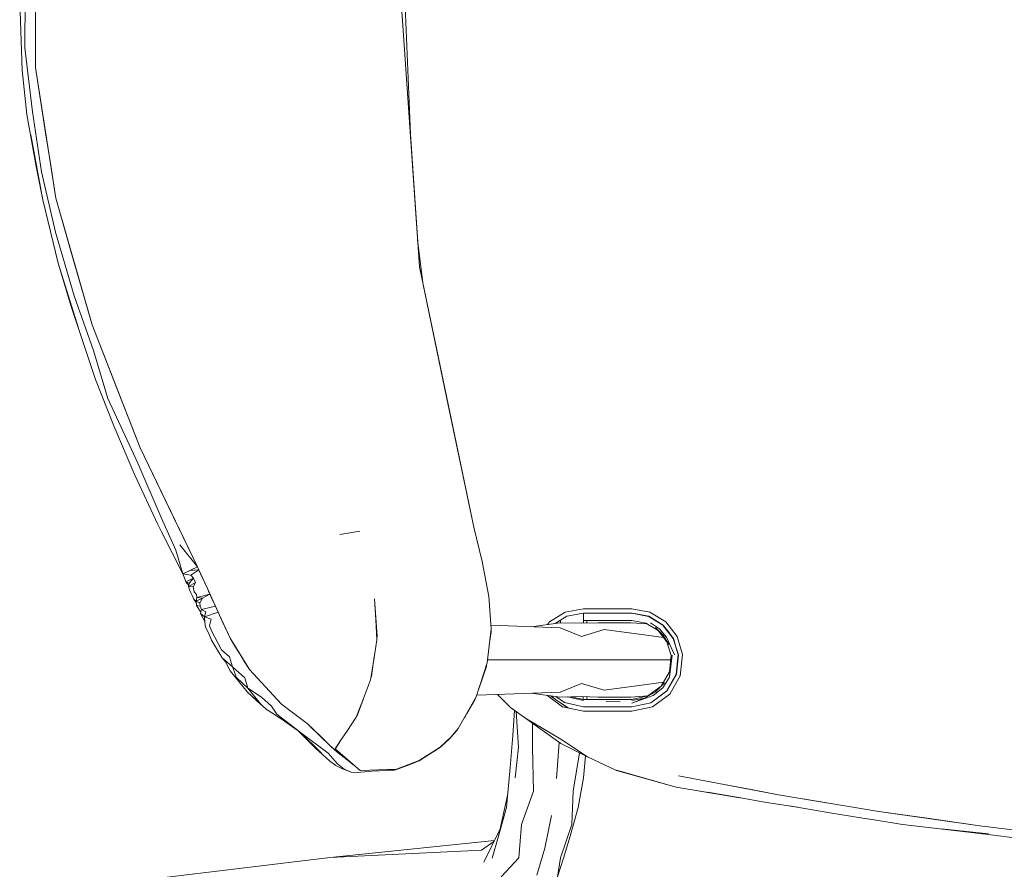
# Model space of a CAD drawing. Header units: millimetres. Extents: x 321 to 585, y -277 to 9.
# Tile 960 of 1056: x 352.947 to 353.497, y -4.408 to -3.934. Entities that reach past the tile are written whole.
import ezdxf

# ---------------------------------------------------------------- set-up
doc = ezdxf.new("R2010")
doc.units = ezdxf.units.MM
doc.header["$MEASUREMENT"] = 0
doc.layers.add('IFC-Elemento de mobília-Contorno', color=152, linetype='Continuous', lineweight=5)

msp = doc.modelspace()

# ---------------------------------------------------------------- linework, layer by layer
at = {"layer": 'IFC-Elemento de mobília-Contorno', "color": 7, "lineweight": 5}
for p, q in [((352.95627, -3.96091), (352.95628, -3.88734)), ((352.95627, -3.96091), (352.95628, -3.88734)), ((352.95036, -3.94991), (352.95049, -3.90912)), ((352.95036, -3.94991), (352.95049, -3.90912)), ((353.16154, -3.90572), (353.16535, -3.99809)), ((353.16154, -3.90572), (353.16535, -3.99809)), ((352.94747, -3.92409), (352.94894, -3.96232)), ((352.94747, -3.92409), (352.94894, -3.96232)), ((353.16028, -3.92412), (353.17042, -4.07205)), ((353.16028, -3.92412), (353.17042, -4.07205)), ((352.95036, -3.94991), (352.9547, -3.98559)), ((352.95036, -3.94991), (352.9547, -3.98559)), ((352.94894, -3.96232), (352.95153, -3.98697)), ((352.94894, -3.96232), (352.95153, -3.98697)), ((352.95627, -3.96091), (352.96764, -4.03362)), ((352.95627, -3.96091), (352.96195, -3.99726)), ((352.95627, -3.96091), (352.96764, -4.03362)), ((352.95627, -3.96091), (352.96195, -3.99726)), ((352.9547, -3.98559), (352.95971, -4.01905)), ((352.9547, -3.98559), (352.95971, -4.01905)), ((352.95153, -3.98697), (352.95667, -4.01599)), ((352.95153, -3.98697), (352.95667, -4.01599)), ((352.95372, -3.99846), (352.96035, -4.03461)), ((352.95372, -3.99846), (352.96035, -4.03461)), ((352.96195, -3.99726), (352.9648, -4.01544)), ((352.96195, -3.99726), (352.9648, -4.01544)), ((353.16535, -3.99809), (353.17042, -4.07205)), ((353.16535, -3.99809), (353.17042, -4.07205)), ((352.95667, -4.01599), (352.96035, -4.03461)), ((352.95667, -4.01599), (352.96035, -4.03461)), ((352.95971, -4.01905), (352.96739, -4.05274)), ((352.95971, -4.01905), (352.96739, -4.05274)), ((352.9648, -4.01544), (352.96764, -4.03362)), ((352.9648, -4.01544), (352.96764, -4.03362)), ((352.96035, -4.03461), (352.96895, -4.06995)), ((352.96035, -4.03461), (352.96895, -4.06995)), ((352.96764, -4.03362), (352.98784, -4.10441)), ((352.96764, -4.03362), (352.97774, -4.06901)), ((352.96764, -4.03362), (352.98784, -4.10441)), ((352.96764, -4.03362), (352.97774, -4.06901)), ((352.96739, -4.05274), (352.97792, -4.0882)), ((352.96739, -4.05274), (352.97792, -4.0882)), ((353.16938, -4.05695), (353.17226, -4.0809)), ((353.16938, -4.05695), (353.17226, -4.0809)), ((352.96895, -4.06995), (352.98032, -4.10626)), ((352.96895, -4.06995), (352.97618, -4.09418)), ((352.96895, -4.06995), (352.98032, -4.10626)), ((352.96895, -4.06995), (352.97618, -4.09418)), ((352.97774, -4.06901), (352.98784, -4.10441)), ((352.97774, -4.06901), (352.98784, -4.10441)), ((353.17042, -4.07205), (353.17226, -4.0809)), ((353.17042, -4.07205), (353.20064, -4.21709)), ((353.17042, -4.07205), (353.18553, -4.14457)), ((353.17042, -4.07205), (353.20064, -4.21709)), ((352.97792, -4.0882), (352.98856, -4.11858)), ((352.97792, -4.0882), (352.98856, -4.11858)), ((352.97618, -4.09418), (352.98975, -4.13481)), ((352.97618, -4.09418), (352.98975, -4.13481)), ((352.98784, -4.10441), (353.01464, -4.17298)), ((352.98784, -4.10441), (353.00124, -4.13869)), ((352.98784, -4.10441), (353.01464, -4.17298)), ((352.98784, -4.10441), (353.00124, -4.13869)), ((352.98856, -4.11858), (352.99658, -4.14538)), ((352.98856, -4.11858), (352.99658, -4.14538)), ((352.98975, -4.13481), (352.99999, -4.16072)), ((352.98975, -4.13481), (352.99999, -4.16072)), ((353.00124, -4.13869), (353.01464, -4.17298)), ((353.00124, -4.13869), (353.01464, -4.17298)), ((352.99658, -4.14538), (353.01336, -4.18151)), ((352.99658, -4.14538), (353.01336, -4.18151)), ((353.18553, -4.14457), (353.20064, -4.21709)), ((352.99999, -4.16072), (353.01168, -4.1882)), ((352.99999, -4.16072), (353.01168, -4.1882)), ((353.01464, -4.17298), (353.04663, -4.23929)), ((353.01464, -4.17298), (353.03063, -4.20614)), ((353.01464, -4.17298), (353.04663, -4.23929)), ((353.01464, -4.17298), (353.03063, -4.20614)), ((353.01336, -4.18151), (353.02643, -4.21165)), ((353.01336, -4.18151), (353.02643, -4.21165)), ((353.01168, -4.1882), (353.0245, -4.21564)), ((353.01168, -4.1882), (353.0245, -4.21564)), ((353.03063, -4.20614), (353.04663, -4.23929)), ((353.03063, -4.20614), (353.04663, -4.23929)), ((353.0245, -4.21564), (353.02651, -4.21975)), ((353.0245, -4.21564), (353.02651, -4.21975)), ((353.02643, -4.21165), (353.03448, -4.22989)), ((353.02643, -4.21165), (353.03448, -4.22989)), ((353.02651, -4.21975), (353.03845, -4.24316)), ((353.02651, -4.21975), (353.03845, -4.24316)), ((353.126, -4.22122), (353.1371, -4.21931)), ((353.126, -4.22122), (353.1371, -4.21931)), ((353.126, -4.22122), (353.13278, -4.22006)), ((353.126, -4.22122), (353.13278, -4.22006)), ((353.13278, -4.22006), (353.1371, -4.21931)), ((353.13278, -4.22006), (353.1371, -4.21931)), ((353.20064, -4.21709), (353.20546, -4.23635)), ((353.20064, -4.21709), (353.20546, -4.23635)), ((353.0368, -4.227), (353.04663, -4.23929)), ((353.0368, -4.227), (353.04663, -4.23929)), ((353.03448, -4.22989), (353.03845, -4.24316)), ((353.03448, -4.22989), (353.03845, -4.24316)), ((353.20546, -4.23635), (353.20917, -4.25586)), ((353.20546, -4.23635), (353.20917, -4.25586)), ((353.03845, -4.24316), (353.04254, -4.24122)), ((353.03845, -4.24316), (353.04254, -4.24122)), ((353.03845, -4.24316), (353.04093, -4.24198)), ((353.03845, -4.24316), (353.04093, -4.24198)), ((353.03845, -4.24316), (353.043, -4.2438)), ((353.03845, -4.24316), (353.03963, -4.24587)), ((353.03845, -4.24316), (353.043, -4.2438)), ((353.03845, -4.24316), (353.03963, -4.24587)), ((353.04093, -4.24198), (353.04341, -4.24081)), ((353.04093, -4.24198), (353.04341, -4.24081)), ((353.04254, -4.24122), (353.04663, -4.23929)), ((353.04254, -4.24122), (353.04663, -4.23929)), ((353.04254, -4.24122), (353.04735, -4.24087)), ((353.04254, -4.24122), (353.04735, -4.24087)), ((353.043, -4.2438), (353.04735, -4.24087)), ((353.043, -4.2438), (353.04735, -4.24087)), ((353.043, -4.2438), (353.04434, -4.24553)), ((353.043, -4.2438), (353.04434, -4.24553)), ((353.04341, -4.24081), (353.04663, -4.23929)), ((353.04341, -4.24081), (353.04663, -4.23929)), ((353.04663, -4.23929), (353.04735, -4.24087)), ((353.04663, -4.23929), (353.04734, -4.24087)), ((353.04663, -4.23929), (353.04735, -4.24087)), ((353.04663, -4.23929), (353.04734, -4.24087)), ((353.04723, -4.24063), (353.04816, -4.24266)), ((353.04734, -4.24087), (353.04816, -4.24266)), ((353.04735, -4.24087), (353.04759, -4.24142)), ((353.04735, -4.24087), (353.05214, -4.2514)), ((353.04759, -4.24142), (353.05214, -4.2514)), ((353.04816, -4.24266), (353.04893, -4.24435)), ((353.04816, -4.24266), (353.04893, -4.24435)), ((353.03963, -4.24587), (353.04009, -4.2476)), ((353.03963, -4.24587), (353.04009, -4.2476)), ((353.04009, -4.2476), (353.04434, -4.24553)), ((353.04009, -4.2476), (353.04434, -4.24553)), ((353.04009, -4.2476), (353.04129, -4.24809)), ((353.04009, -4.2476), (353.04173, -4.24957)), ((353.04009, -4.2476), (353.04193, -4.24834)), ((353.04009, -4.2476), (353.04173, -4.24957)), ((353.04129, -4.24809), (353.04193, -4.24834)), ((353.04163, -4.25028), (353.04545, -4.24795)), ((353.04163, -4.25028), (353.04545, -4.24795)), ((353.04163, -4.25028), (353.04193, -4.24834)), ((353.04163, -4.25028), (353.04193, -4.24834)), ((353.04193, -4.24834), (353.04434, -4.24553)), ((353.04193, -4.24834), (353.04434, -4.24553)), ((353.04429, -4.25031), (353.04545, -4.24795)), ((353.04429, -4.25031), (353.04545, -4.24795)), ((353.04434, -4.24553), (353.04545, -4.24795)), ((353.04434, -4.24553), (353.04545, -4.24795)), ((353.04893, -4.24435), (353.0497, -4.24604)), ((353.04893, -4.24435), (353.0497, -4.24604)), ((353.0497, -4.24604), (353.05046, -4.24772)), ((353.0497, -4.24604), (353.05046, -4.24772)), ((353.05046, -4.24772), (353.05123, -4.24941)), ((353.05046, -4.24772), (353.05123, -4.24941)), ((353.05123, -4.24941), (353.05214, -4.2514)), ((353.05123, -4.24941), (353.05214, -4.2514)), ((353.04163, -4.25028), (353.04429, -4.25031)), ((353.04163, -4.25028), (353.04216, -4.252)), ((353.04163, -4.25028), (353.04429, -4.25031)), ((353.04163, -4.25028), (353.04216, -4.252)), ((353.04216, -4.252), (353.04289, -4.25374)), ((353.04216, -4.252), (353.04289, -4.25374)), ((353.04289, -4.25374), (353.04387, -4.25565)), ((353.04289, -4.25374), (353.04387, -4.25565)), ((353.04429, -4.25031), (353.04486, -4.25319)), ((353.04429, -4.25031), (353.04486, -4.25319)), ((353.04486, -4.25319), (353.04604, -4.25459)), ((353.04486, -4.25319), (353.04604, -4.25459)), ((353.04604, -4.25459), (353.04629, -4.25639)), ((353.04604, -4.25459), (353.04629, -4.25639)), ((353.04629, -4.25639), (353.05353, -4.25446)), ((353.04629, -4.25639), (353.05353, -4.25446)), ((353.04936, -4.25672), (353.05353, -4.25446)), ((353.04936, -4.25672), (353.05353, -4.25446)), ((353.05214, -4.2514), (353.05891, -4.26625)), ((353.05214, -4.2514), (353.05277, -4.25278)), ((353.05214, -4.2514), (353.05891, -4.26625)), ((353.05214, -4.2514), (353.05277, -4.25278)), ((353.05277, -4.25278), (353.05353, -4.25446)), ((353.05277, -4.25278), (353.05353, -4.25446)), ((353.05353, -4.25446), (353.0543, -4.25614)), ((353.05353, -4.25446), (353.0543, -4.25614)), ((353.04387, -4.25565), (353.0445, -4.25727)), ((353.04387, -4.25565), (353.0445, -4.25727)), ((353.0445, -4.25727), (353.04591, -4.25837)), ((353.0445, -4.25727), (353.04599, -4.25948)), ((353.0445, -4.25727), (353.04591, -4.25837)), ((353.0445, -4.25727), (353.04599, -4.25948)), ((353.04573, -4.25829), (353.04796, -4.25934)), ((353.04579, -4.25843), (353.04936, -4.25672)), ((353.04579, -4.25843), (353.04936, -4.25672)), ((353.04591, -4.25837), (353.04629, -4.25639)), ((353.04591, -4.25837), (353.04629, -4.25639)), ((353.04591, -4.25837), (353.04796, -4.25934)), ((353.04591, -4.25837), (353.04594, -4.25875)), ((353.04591, -4.25837), (353.04594, -4.25876)), ((353.04594, -4.25876), (353.04599, -4.25948)), ((353.04594, -4.25876), (353.04599, -4.25948)), ((353.04599, -4.25948), (353.04609, -4.26077)), ((353.04599, -4.25948), (353.04609, -4.26077)), ((353.04609, -4.26077), (353.0482, -4.26125)), ((353.04609, -4.26077), (353.04844, -4.26459)), ((353.04609, -4.26077), (353.0482, -4.26125)), ((353.04609, -4.26077), (353.04844, -4.26459)), ((353.04629, -4.25639), (353.04936, -4.25672)), ((353.04629, -4.25639), (353.04936, -4.25672)), ((353.04796, -4.25934), (353.04936, -4.25672)), ((353.04796, -4.25934), (353.04936, -4.25672)), ((353.04796, -4.25934), (353.0482, -4.26125)), ((353.04796, -4.25934), (353.0482, -4.26125)), ((353.0543, -4.25614), (353.05507, -4.25783)), ((353.0543, -4.25614), (353.05507, -4.25783)), ((353.05507, -4.25783), (353.05584, -4.25951)), ((353.05507, -4.25783), (353.05584, -4.25951)), ((353.05584, -4.25951), (353.05661, -4.2612)), ((353.05584, -4.25951), (353.05661, -4.2612)), ((353.14542, -4.25716), (353.14604, -4.26851)), ((353.14542, -4.25716), (353.14674, -4.27812)), ((353.14542, -4.25716), (353.14604, -4.26851)), ((353.14542, -4.25716), (353.14674, -4.27812)), ((353.20917, -4.25586), (353.2104, -4.27385)), ((353.20917, -4.25586), (353.2104, -4.27385)), ((353.0482, -4.26125), (353.04894, -4.26302)), ((353.0482, -4.26125), (353.04894, -4.26302)), ((353.04823, -4.26526), (353.04894, -4.26302)), ((353.04823, -4.26526), (353.04894, -4.26302)), ((353.04823, -4.26526), (353.05057, -4.26712)), ((353.04823, -4.26526), (353.05063, -4.2698)), ((353.04823, -4.26526), (353.05057, -4.26712)), ((353.04823, -4.26526), (353.05063, -4.2698)), ((353.04894, -4.26302), (353.05661, -4.2612)), ((353.04894, -4.26302), (353.05661, -4.2612)), ((353.04894, -4.26302), (353.05133, -4.26428)), ((353.04894, -4.26302), (353.05133, -4.26428)), ((353.05057, -4.26712), (353.05133, -4.26428)), ((353.05057, -4.26712), (353.05133, -4.26428)), ((353.05057, -4.26712), (353.05814, -4.26457)), ((353.05057, -4.26712), (353.05814, -4.26457)), ((353.05661, -4.2612), (353.05737, -4.26288)), ((353.05661, -4.2612), (353.05737, -4.26288)), ((353.05737, -4.26288), (353.05814, -4.26457)), ((353.05737, -4.26288), (353.05814, -4.26457)), ((353.05814, -4.26457), (353.05891, -4.26625)), ((353.05814, -4.26457), (353.05891, -4.26625)), ((353.05891, -4.26625), (353.06481, -4.27903)), ((353.05891, -4.26625), (353.06038, -4.26945)), ((353.05891, -4.26625), (353.06481, -4.27903)), ((353.05891, -4.26625), (353.06038, -4.26945)), ((353.24283, -4.26996), (353.25164, -4.26455)), ((353.24283, -4.26996), (353.25164, -4.26455)), ((353.25164, -4.26455), (353.26194, -4.26261)), ((353.25164, -4.26455), (353.26194, -4.26261)), ((353.25265, -4.26682), (353.26194, -4.26511)), ((353.25265, -4.26682), (353.26194, -4.26511)), ((353.26179, -4.26264), (353.26853, -4.26264)), ((353.26179, -4.26264), (353.26853, -4.26264)), ((353.26179, -4.26514), (353.26853, -4.26514)), ((353.26179, -4.26514), (353.2618, -4.26666)), ((353.26179, -4.26514), (353.2618, -4.26666)), ((353.26179, -4.26514), (353.26853, -4.26514)), ((353.26193, -4.26514), (353.26193, -4.26511)), ((353.26193, -4.26514), (353.26193, -4.26511)), ((353.26193, -4.26511), (353.2687, -4.26511)), ((353.26383, -4.26514), (353.26383, -4.26511)), ((353.26383, -4.26514), (353.26383, -4.26511)), ((353.26853, -4.26264), (353.27528, -4.26264)), ((353.26853, -4.26264), (353.27528, -4.26264)), ((353.26853, -4.26514), (353.27528, -4.26514)), ((353.26853, -4.26514), (353.27528, -4.26514)), ((353.2687, -4.26511), (353.27545, -4.26511)), ((353.2687, -4.26511), (353.27545, -4.26511)), ((353.27528, -4.26264), (353.28203, -4.26263)), ((353.27528, -4.26264), (353.28203, -4.26263)), ((353.27528, -4.26514), (353.28202, -4.26513)), ((353.27528, -4.26514), (353.28202, -4.26513)), ((353.27545, -4.26511), (353.28221, -4.26511)), ((353.27545, -4.26511), (353.28221, -4.26511)), ((353.28202, -4.26513), (353.28877, -4.26513)), ((353.28202, -4.26513), (353.28877, -4.26513)), ((353.28203, -4.26263), (353.28877, -4.26263)), ((353.28203, -4.26263), (353.28877, -4.26263)), ((353.28221, -4.26511), (353.28896, -4.26511)), ((353.28221, -4.26511), (353.28896, -4.26511)), ((353.28877, -4.26263), (353.29891, -4.26454)), ((353.28877, -4.26263), (353.29891, -4.26454)), ((353.28877, -4.26513), (353.29804, -4.26686)), ((353.28877, -4.26513), (353.29804, -4.26686)), ((353.28896, -4.26511), (353.29825, -4.26683)), ((353.28896, -4.26511), (353.29825, -4.26683)), ((353.29891, -4.26454), (353.30771, -4.26994)), ((353.29891, -4.26454), (353.30771, -4.26994)), ((353.05057, -4.26712), (353.05416, -4.26849)), ((353.05057, -4.26712), (353.05063, -4.27)), ((353.05057, -4.26712), (353.05416, -4.26849)), ((353.05057, -4.26712), (353.05063, -4.27)), ((353.05063, -4.27), (353.05115, -4.27284)), ((353.05063, -4.27), (353.05115, -4.27284)), ((353.05338, -4.27221), (353.05416, -4.26849)), ((353.05338, -4.27221), (353.05416, -4.26849)), ((353.06038, -4.26945), (353.06186, -4.27264)), ((353.06038, -4.26945), (353.06186, -4.27264)), ((353.14604, -4.26851), (353.14667, -4.27985)), ((353.14604, -4.26851), (353.14667, -4.27985)), ((353.21026, -4.27174), (353.24887, -4.2732)), ((353.21026, -4.27174), (353.24887, -4.2732)), ((353.23296, -4.2726), (353.24871, -4.27042)), ((353.23296, -4.2726), (353.24871, -4.27042)), ((353.24172, -4.27139), (353.24283, -4.26996)), ((353.24172, -4.27139), (353.24283, -4.26996)), ((353.24616, -4.27077), (353.25265, -4.26682)), ((353.24616, -4.27077), (353.25265, -4.26682)), ((353.24871, -4.27042), (353.26069, -4.27072)), ((353.24871, -4.27042), (353.26069, -4.27072)), ((353.24904, -4.27043), (353.24904, -4.26902)), ((353.24904, -4.27043), (353.24904, -4.26902)), ((353.26069, -4.27072), (353.27001, -4.27042)), ((353.26069, -4.27072), (353.27001, -4.27042)), ((353.2618, -4.26666), (353.26181, -4.26795)), ((353.2618, -4.26666), (353.26181, -4.26795)), ((353.26181, -4.26795), (353.26184, -4.26881)), ((353.26181, -4.26795), (353.26184, -4.26881)), ((353.26184, -4.26881), (353.26186, -4.26912)), ((353.26184, -4.26881), (353.26186, -4.26912)), ((353.26186, -4.26912), (353.26862, -4.26912)), ((353.26186, -4.26912), (353.26862, -4.26912)), ((353.2619, -4.27068), (353.26191, -4.26912)), ((353.2619, -4.27068), (353.26191, -4.26912)), ((353.26383, -4.27062), (353.26383, -4.26912)), ((353.26383, -4.27062), (353.26383, -4.26912)), ((353.26383, -4.27062), (353.26383, -4.26912)), ((353.26862, -4.26912), (353.27537, -4.26912)), ((353.26862, -4.26912), (353.27537, -4.26912)), ((353.27001, -4.27042), (353.28827, -4.27042)), ((353.27001, -4.27042), (353.28827, -4.27042)), ((353.27537, -4.26912), (353.28212, -4.26912)), ((353.27537, -4.26912), (353.28212, -4.26912)), ((353.28212, -4.26912), (353.28887, -4.26912)), ((353.28212, -4.26912), (353.28887, -4.26912)), ((353.28827, -4.27042), (353.29748, -4.27105)), ((353.28827, -4.27042), (353.29748, -4.27105)), ((353.28887, -4.26912), (353.29672, -4.27058)), ((353.28887, -4.26912), (353.29672, -4.27058)), ((353.29672, -4.27058), (353.30354, -4.27473)), ((353.29672, -4.27058), (353.30354, -4.27473)), ((353.29787, -4.26676), (353.30609, -4.27177)), ((353.29787, -4.26676), (353.30609, -4.27177)), ((353.29825, -4.26683), (353.30632, -4.27174)), ((353.29825, -4.26683), (353.30632, -4.27174)), ((353.2993, -4.27046), (353.30429, -4.27381)), ((353.2993, -4.27046), (353.30429, -4.27381)), ((353.30582, -4.2716), (353.30613, -4.27162)), ((353.30582, -4.2716), (353.30613, -4.27162)), ((353.30597, -4.27161), (353.31186, -4.27921)), ((353.30632, -4.27174), (353.30921, -4.27548)), ((353.30632, -4.27174), (353.30921, -4.27548)), ((353.30771, -4.26994), (353.31406, -4.27813)), ((353.30771, -4.26994), (353.31406, -4.27813)), ((353.05115, -4.27284), (353.05288, -4.27649)), ((353.05115, -4.27284), (353.05288, -4.27649)), ((353.05288, -4.27649), (353.05451, -4.28006)), ((353.05288, -4.27649), (353.05451, -4.28006)), ((353.05338, -4.27221), (353.05467, -4.2753)), ((353.05338, -4.27221), (353.05467, -4.2753)), ((353.05467, -4.2753), (353.05623, -4.27853)), ((353.05467, -4.2753), (353.05623, -4.27853)), ((353.06186, -4.27264), (353.06333, -4.27583)), ((353.06186, -4.27264), (353.06333, -4.27583)), ((353.06333, -4.27583), (353.06481, -4.27903)), ((353.06333, -4.27583), (353.06481, -4.27903)), ((353.20817, -4.29281), (353.2104, -4.27385)), ((353.20817, -4.29281), (353.2104, -4.27385)), ((353.20933, -4.28299), (353.21036, -4.27543)), ((353.20933, -4.28299), (353.21036, -4.27543)), ((353.21031, -4.27465), (353.21036, -4.27543)), ((353.21031, -4.27465), (353.21036, -4.27543)), ((353.24887, -4.2732), (353.26069, -4.27801)), ((353.24887, -4.2732), (353.26069, -4.27801)), ((353.26069, -4.27801), (353.27335, -4.27418)), ((353.26069, -4.27801), (353.27335, -4.27418)), ((353.27335, -4.27418), (353.29705, -4.27736)), ((353.27335, -4.27418), (353.29705, -4.27736)), ((353.30198, -4.27304), (353.30633, -4.27735)), ((353.30198, -4.27304), (353.30633, -4.27735)), ((353.30354, -4.27473), (353.30842, -4.28106)), ((353.30354, -4.27473), (353.30842, -4.28106)), ((353.30429, -4.27381), (353.30818, -4.27839)), ((353.30429, -4.27381), (353.30818, -4.27839)), ((353.30609, -4.27177), (353.31201, -4.27942)), ((353.30921, -4.27548), (353.3121, -4.27923)), ((353.30921, -4.27548), (353.3121, -4.27923)), ((353.05451, -4.28006), (353.05659, -4.28391)), ((353.05451, -4.28006), (353.0566, -4.28391)), ((353.05623, -4.27853), (353.05999, -4.28553)), ((353.05623, -4.27853), (353.05999, -4.28553)), ((353.06481, -4.27903), (353.07554, -4.29647)), ((353.06481, -4.27903), (353.06749, -4.28339)), ((353.06481, -4.27903), (353.07554, -4.29647)), ((353.06481, -4.27903), (353.06749, -4.28339)), ((353.14493, -4.29101), (353.14667, -4.27985)), ((353.14493, -4.29101), (353.14667, -4.27985)), ((353.14662, -4.27898), (353.14674, -4.27812)), ((353.14662, -4.27898), (353.14674, -4.27812)), ((353.29705, -4.27736), (353.30658, -4.27866)), ((353.29705, -4.27736), (353.30658, -4.27866)), ((353.30633, -4.27735), (353.30953, -4.28256)), ((353.30633, -4.27735), (353.30953, -4.28256)), ((353.30818, -4.27839), (353.31265, -4.28836)), ((353.30818, -4.27839), (353.31265, -4.28836)), ((353.30842, -4.28106), (353.31073, -4.28869)), ((353.30842, -4.28106), (353.31073, -4.28869)), ((353.31186, -4.27921), (353.31458, -4.28812)), ((353.31186, -4.27921), (353.31458, -4.28812)), ((353.31191, -4.2794), (353.31216, -4.27944)), ((353.31191, -4.2794), (353.31216, -4.27944)), ((353.31202, -4.27895), (353.31346, -4.28381)), ((353.31202, -4.27896), (353.31346, -4.28381)), ((353.31406, -4.27813), (353.3171, -4.28812)), ((353.31406, -4.27813), (353.3171, -4.28812)), ((353.05659, -4.28391), (353.06033, -4.28993)), ((353.0566, -4.28391), (353.06033, -4.28993)), ((353.05999, -4.28553), (353.06446, -4.2894)), ((353.05999, -4.28553), (353.06446, -4.2894)), ((353.06749, -4.28339), (353.07017, -4.28775)), ((353.06749, -4.28339), (353.07017, -4.28775)), ((353.07017, -4.28775), (353.07286, -4.29211)), ((353.07017, -4.28775), (353.07286, -4.29211)), ((353.31346, -4.28381), (353.31483, -4.28839)), ((353.31346, -4.28381), (353.31483, -4.28839)), ((353.3135, -4.29904), (353.31458, -4.28812)), ((353.3135, -4.29904), (353.31458, -4.28812)), ((353.31584, -4.29993), (353.3171, -4.28812)), ((353.31584, -4.29993), (353.3171, -4.28812)), ((353.06033, -4.28993), (353.06621, -4.29504)), ((353.06033, -4.28993), (353.06215, -4.29228)), ((353.06033, -4.28993), (353.06621, -4.29504)), ((353.06033, -4.28993), (353.06215, -4.29228)), ((353.06215, -4.29227), (353.06485, -4.29722)), ((353.06215, -4.29227), (353.06485, -4.29722)), ((353.06215, -4.29228), (353.06485, -4.29722)), ((353.06215, -4.29228), (353.06485, -4.29722)), ((353.06446, -4.2894), (353.06621, -4.29504)), ((353.06446, -4.2894), (353.06621, -4.29504)), ((353.07286, -4.29211), (353.07554, -4.29647)), ((353.07286, -4.29211), (353.07554, -4.29647)), ((353.14319, -4.30217), (353.14493, -4.29101)), ((353.14319, -4.30217), (353.14493, -4.29101)), ((353.1437, -4.30019), (353.14522, -4.28915)), ((353.1437, -4.30019), (353.14522, -4.28915)), ((353.14501, -4.29046), (353.14504, -4.29047)), ((353.14501, -4.29046), (353.14504, -4.29047)), ((353.20205, -4.31174), (353.20817, -4.29281)), ((353.20205, -4.31174), (353.20817, -4.29281)), ((353.20836, -4.29113), (353.22541, -4.29113)), ((353.20836, -4.29113), (353.22541, -4.29113)), ((353.22541, -4.29113), (353.25899, -4.29113)), ((353.22541, -4.29113), (353.25899, -4.29113)), ((353.25899, -4.29113), (353.26968, -4.29113)), ((353.25899, -4.29113), (353.26968, -4.29113)), ((353.26968, -4.29113), (353.28883, -4.29113)), ((353.26968, -4.29113), (353.28883, -4.29113)), ((353.28883, -4.29113), (353.31049, -4.29113)), ((353.28883, -4.29113), (353.31049, -4.29113)), ((353.30982, -4.29783), (353.31073, -4.28869)), ((353.30982, -4.29783), (353.31073, -4.28869)), ((353.30986, -4.30084), (353.31124, -4.28857)), ((353.30986, -4.30084), (353.31124, -4.28857)), ((353.31375, -4.29906), (353.31483, -4.28839)), ((353.31375, -4.29906), (353.31483, -4.28839)), ((353.31429, -4.29113), (353.31455, -4.29113)), ((353.31429, -4.29113), (353.31455, -4.29113)), ((353.06485, -4.29722), (353.06963, -4.30313)), ((353.06485, -4.29722), (353.07442, -4.30904)), ((353.06485, -4.29722), (353.06963, -4.30313)), ((353.06485, -4.29722), (353.07442, -4.30904)), ((353.06621, -4.29504), (353.06831, -4.30095)), ((353.06621, -4.29504), (353.07305, -4.30111)), ((353.06621, -4.29504), (353.06831, -4.30095)), ((353.06621, -4.29504), (353.07305, -4.30111)), ((353.07554, -4.29647), (353.08209, -4.30357)), ((353.07554, -4.29647), (353.08, -4.3013)), ((353.07554, -4.29647), (353.08209, -4.30357)), ((353.07554, -4.29647), (353.08, -4.3013)), ((353.20372, -4.30664), (353.2077, -4.29486)), ((353.20372, -4.30664), (353.2077, -4.29486)), ((353.20461, -4.3038), (353.2077, -4.29486)), ((353.20461, -4.3038), (353.2077, -4.29486)), ((353.2077, -4.29486), (353.20785, -4.29379)), ((353.2077, -4.29486), (353.20785, -4.29379)), ((353.30525, -4.30579), (353.30982, -4.29783)), ((353.30525, -4.30579), (353.30982, -4.29783)), ((353.30812, -4.30855), (353.3135, -4.29904)), ((353.30812, -4.30855), (353.3135, -4.29904)), ((353.30835, -4.30838), (353.31375, -4.29906)), ((353.30835, -4.30838), (353.31375, -4.29906)), ((353.30986, -4.30084), (353.31003, -4.29821)), ((353.30986, -4.30084), (353.31003, -4.29821)), ((353.06831, -4.30095), (353.07463, -4.30682)), ((353.06831, -4.30095), (353.07463, -4.30682)), ((353.06963, -4.30313), (353.07442, -4.30904)), ((353.06963, -4.30313), (353.07442, -4.30904)), ((353.07305, -4.30111), (353.07463, -4.30682)), ((353.07305, -4.30111), (353.07463, -4.30682)), ((353.08209, -4.30357), (353.08446, -4.30614)), ((353.08209, -4.30357), (353.08446, -4.30614)), ((353.13918, -4.31258), (353.14319, -4.30217)), ((353.13918, -4.31258), (353.14319, -4.30217)), ((353.14335, -4.30113), (353.1437, -4.30019)), ((353.14335, -4.30113), (353.1437, -4.30019)), ((353.24887, -4.30905), (353.26069, -4.30423)), ((353.24887, -4.30905), (353.26069, -4.30423)), ((353.26069, -4.30423), (353.27335, -4.30806)), ((353.26069, -4.30423), (353.27335, -4.30806)), ((353.29705, -4.30489), (353.30652, -4.30359)), ((353.29705, -4.30489), (353.30652, -4.30359)), ((353.30212, -4.309), (353.30712, -4.304)), ((353.30212, -4.309), (353.30712, -4.304)), ((353.30609, -4.30668), (353.30986, -4.30084)), ((353.30609, -4.30668), (353.30986, -4.30084)), ((353.30995, -4.31025), (353.31596, -4.29972)), ((353.30995, -4.31025), (353.31596, -4.29972)), ((353.3113, -4.30293), (353.31153, -4.30289)), ((353.3113, -4.30293), (353.31153, -4.3029)), ((353.07442, -4.30904), (353.08492, -4.31867)), ((353.07442, -4.30904), (353.07967, -4.31385)), ((353.07442, -4.30904), (353.08492, -4.31867)), ((353.07442, -4.30904), (353.07967, -4.31385)), ((353.07463, -4.30682), (353.08238, -4.31195)), ((353.07463, -4.30682), (353.08179, -4.31564)), ((353.07463, -4.30682), (353.08238, -4.31195)), ((353.07463, -4.30682), (353.08179, -4.31564)), ((353.08446, -4.30614), (353.09338, -4.31579)), ((353.08446, -4.30614), (353.08892, -4.31096)), ((353.08446, -4.30614), (353.09338, -4.31579)), ((353.08446, -4.30614), (353.08892, -4.31096)), ((353.20236, -4.31079), (353.24904, -4.30904)), ((353.20236, -4.31079), (353.24904, -4.30904)), ((353.20349, -4.3073), (353.20372, -4.30664)), ((353.20349, -4.3073), (353.20372, -4.30664)), ((353.23296, -4.30964), (353.24871, -4.31182)), ((353.23296, -4.30964), (353.24871, -4.31182)), ((353.24887, -4.30905), (353.24904, -4.30905)), ((353.24887, -4.30905), (353.24904, -4.30905)), ((353.27335, -4.30806), (353.29705, -4.30489)), ((353.27335, -4.30806), (353.29705, -4.30489)), ((353.29593, -4.31238), (353.30212, -4.309)), ((353.29593, -4.31238), (353.30212, -4.309)), ((353.29784, -4.3112), (353.30525, -4.30579)), ((353.29784, -4.3112), (353.30525, -4.30579)), ((353.29937, -4.315), (353.30836, -4.30837)), ((353.29937, -4.315), (353.30812, -4.30855)), ((353.30073, -4.31106), (353.30609, -4.30668)), ((353.30073, -4.31106), (353.30609, -4.30668)), ((353.30833, -4.30839), (353.30835, -4.30838)), ((353.30833, -4.30839), (353.30835, -4.30838)), ((353.07967, -4.31385), (353.08492, -4.31867)), ((353.07967, -4.31385), (353.08492, -4.31867)), ((353.08238, -4.31195), (353.08782, -4.31683)), ((353.08238, -4.31195), (353.08782, -4.31683)), ((353.08881, -4.31085), (353.09338, -4.31579)), ((353.08881, -4.31085), (353.09338, -4.31579)), ((353.13512, -4.32313), (353.13918, -4.31258)), ((353.13512, -4.32313), (353.13918, -4.31258)), ((353.13582, -4.32169), (353.13896, -4.31312)), ((353.13582, -4.32169), (353.13896, -4.31312)), ((353.19204, -4.32942), (353.20205, -4.31174)), ((353.19204, -4.32942), (353.20205, -4.31174)), ((353.19687, -4.32097), (353.20131, -4.31338)), ((353.19687, -4.32097), (353.20131, -4.31338)), ((353.20131, -4.31338), (353.20163, -4.31248)), ((353.20131, -4.31338), (353.20163, -4.31248)), ((353.20131, -4.31338), (353.2016, -4.31254)), ((353.20131, -4.31338), (353.2016, -4.31254)), ((353.21393, -4.31036), (353.22119, -4.31772)), ((353.21393, -4.31036), (353.22119, -4.31772)), ((353.21394, -4.31036), (353.22119, -4.31772)), ((353.24142, -4.31081), (353.2502, -4.31726)), ((353.24142, -4.31081), (353.2502, -4.31726)), ((353.24351, -4.31111), (353.24439, -4.31177)), ((353.24351, -4.31111), (353.24439, -4.31177)), ((353.24352, -4.31111), (353.24693, -4.31371)), ((353.24352, -4.31111), (353.24693, -4.31371)), ((353.24439, -4.31177), (353.24693, -4.31371)), ((353.24439, -4.31177), (353.24693, -4.31371)), ((353.24653, -4.31152), (353.2512, -4.31496)), ((353.24653, -4.31152), (353.2512, -4.31496)), ((353.24693, -4.31371), (353.2496, -4.31549)), ((353.24693, -4.31371), (353.25328, -4.31792)), ((353.24693, -4.31371), (353.2496, -4.31549)), ((353.24693, -4.31371), (353.25328, -4.31792)), ((353.24871, -4.31182), (353.26069, -4.31154)), ((353.24871, -4.31182), (353.26069, -4.31154)), ((353.2496, -4.31549), (353.25227, -4.31726)), ((353.2496, -4.31549), (353.25227, -4.31726)), ((353.2512, -4.31496), (353.2618, -4.31726)), ((353.2512, -4.31496), (353.2618, -4.31726)), ((353.25304, -4.31172), (353.26183, -4.31369)), ((353.25304, -4.31172), (353.26183, -4.31369)), ((353.25308, -4.31171), (353.25324, -4.31175)), ((353.25308, -4.31172), (353.25324, -4.31175)), ((353.25318, -4.31171), (353.25324, -4.31175)), ((353.25318, -4.31171), (353.25324, -4.31175)), ((353.25507, -4.31167), (353.26186, -4.31312)), ((353.25507, -4.31167), (353.26186, -4.31312)), ((353.26069, -4.31154), (353.27001, -4.31182)), ((353.26069, -4.31154), (353.27001, -4.31182)), ((353.2616, -4.31306), (353.26167, -4.31182)), ((353.2616, -4.31306), (353.26167, -4.31182)), ((353.26167, -4.31182), (353.26167, -4.31156)), ((353.26167, -4.31182), (353.26167, -4.31156)), ((353.26186, -4.31312), (353.26862, -4.31312)), ((353.26186, -4.31312), (353.26862, -4.31312)), ((353.26383, -4.31182), (353.26383, -4.31163)), ((353.26383, -4.31182), (353.26383, -4.31163)), ((353.26383, -4.31182), (353.26383, -4.31163)), ((353.26383, -4.31182), (353.26385, -4.31312)), ((353.26383, -4.31182), (353.26385, -4.31312)), ((353.26862, -4.31312), (353.27537, -4.31312)), ((353.26862, -4.31312), (353.27537, -4.31312)), ((353.27001, -4.31182), (353.28827, -4.31182)), ((353.27001, -4.31182), (353.28827, -4.31182)), ((353.27455, -4.31435), (353.28229, -4.31441)), ((353.27455, -4.31435), (353.28229, -4.31441)), ((353.27537, -4.31312), (353.28212, -4.31312)), ((353.27537, -4.31312), (353.28212, -4.31312)), ((353.28212, -4.31312), (353.28887, -4.31312)), ((353.28212, -4.31312), (353.28887, -4.31312)), ((353.28827, -4.31182), (353.29788, -4.31117)), ((353.28827, -4.31182), (353.29788, -4.31117)), ((353.28878, -4.31729), (353.29937, -4.315)), ((353.28878, -4.31729), (353.29937, -4.315)), ((353.28879, -4.31522), (353.30073, -4.31106)), ((353.28879, -4.31522), (353.30073, -4.31106)), ((353.28879, -4.31522), (353.29593, -4.31238)), ((353.28879, -4.31522), (353.29593, -4.31238)), ((353.28882, -4.31369), (353.29593, -4.31238)), ((353.28882, -4.31369), (353.29593, -4.31238)), ((353.28887, -4.31312), (353.29784, -4.3112)), ((353.28887, -4.31312), (353.29784, -4.3112)), ((353.30039, -4.31728), (353.30995, -4.31025)), ((353.30039, -4.31728), (353.30995, -4.31025)), ((353.08492, -4.31867), (353.09392, -4.32426)), ((353.08492, -4.31867), (353.09392, -4.32426)), ((353.08782, -4.31683), (353.0908, -4.32131)), ((353.08782, -4.31683), (353.0908, -4.32131)), ((353.09338, -4.31579), (353.09884, -4.31989)), ((353.09338, -4.31579), (353.09884, -4.31989)), ((353.09884, -4.31989), (353.10769, -4.32652)), ((353.09884, -4.31989), (353.10769, -4.32652)), ((353.13666, -4.31912), (353.13676, -4.31912)), ((353.13666, -4.31912), (353.13676, -4.31912)), ((353.19545, -4.3234), (353.19687, -4.32097)), ((353.19545, -4.3234), (353.19687, -4.32097)), ((353.22119, -4.31772), (353.24925, -4.33777)), ((353.22119, -4.31772), (353.24925, -4.33777)), ((353.22251, -4.3333), (353.22334, -4.31926)), ((353.22251, -4.3333), (353.22334, -4.31926)), ((353.2243, -4.31994), (353.22559, -4.33986)), ((353.2243, -4.31994), (353.22559, -4.33986)), ((353.2502, -4.31726), (353.2618, -4.31976)), ((353.2502, -4.31726), (353.2618, -4.31976)), ((353.25227, -4.31726), (353.25327, -4.31792)), ((353.25227, -4.31726), (353.25327, -4.31792)), ((353.2618, -4.31726), (353.26854, -4.31727)), ((353.2618, -4.31726), (353.26854, -4.31727)), ((353.2618, -4.31976), (353.26854, -4.31976)), ((353.2618, -4.31976), (353.26854, -4.31976)), ((353.26854, -4.31727), (353.27529, -4.31728)), ((353.26854, -4.31727), (353.27529, -4.31728)), ((353.26854, -4.31976), (353.27528, -4.31977)), ((353.26854, -4.31976), (353.27528, -4.31977)), ((353.27528, -4.31977), (353.28203, -4.31978)), ((353.27528, -4.31977), (353.28203, -4.31977)), ((353.27529, -4.31728), (353.28203, -4.31728)), ((353.27529, -4.31728), (353.28203, -4.31728)), ((353.28203, -4.31728), (353.28878, -4.31729)), ((353.28203, -4.31728), (353.28878, -4.31729)), ((353.28203, -4.31977), (353.28877, -4.31978)), ((353.28203, -4.31978), (353.28877, -4.31978)), ((353.28877, -4.31978), (353.30039, -4.31728)), ((353.28877, -4.31978), (353.30039, -4.31728)), ((353.0908, -4.32131), (353.10404, -4.33157)), ((353.0908, -4.32131), (353.10404, -4.33157)), ((353.09392, -4.32426), (353.10404, -4.33157)), ((353.09392, -4.32426), (353.10404, -4.33157)), ((353.10769, -4.32652), (353.11143, -4.33011)), ((353.10769, -4.32652), (353.11584, -4.33435)), ((353.10769, -4.32652), (353.11143, -4.33011)), ((353.10769, -4.32652), (353.11584, -4.33435)), ((353.12984, -4.33099), (353.13517, -4.323)), ((353.12984, -4.33099), (353.13517, -4.323)), ((353.13546, -4.32224), (353.13582, -4.32169)), ((353.13546, -4.32224), (353.13582, -4.32169)), ((353.23013, -4.32389), (353.24919, -4.33531)), ((353.23013, -4.32389), (353.24919, -4.33531)), ((353.23339, -4.32644), (353.23343, -4.34012)), ((353.23339, -4.32644), (353.23343, -4.34012)), ((353.10293, -4.33077), (353.11267, -4.3405)), ((353.10293, -4.33077), (353.11267, -4.3405)), ((353.10404, -4.33157), (353.11565, -4.34286)), ((353.10404, -4.33157), (353.11952, -4.34314)), ((353.10404, -4.33157), (353.11565, -4.34286)), ((353.10404, -4.33157), (353.11952, -4.34314)), ((353.11143, -4.33011), (353.11517, -4.3337)), ((353.11143, -4.33011), (353.11517, -4.3337)), ((353.12643, -4.33612), (353.12984, -4.33099)), ((353.12643, -4.33612), (353.12984, -4.33099)), ((353.18791, -4.33424), (353.19204, -4.32942)), ((353.18791, -4.33424), (353.19204, -4.32942)), ((353.18941, -4.33259), (353.19142, -4.3303)), ((353.18941, -4.33259), (353.19142, -4.3303)), ((353.19142, -4.3303), (353.19169, -4.32984)), ((353.19142, -4.3303), (353.19169, -4.32984)), ((353.19142, -4.3303), (353.19163, -4.3299)), ((353.19142, -4.3303), (353.19163, -4.3299)), ((353.19142, -4.3303), (353.19163, -4.3299)), ((353.19142, -4.3303), (353.19163, -4.3299)), ((353.11517, -4.3337), (353.1191, -4.33747)), ((353.11517, -4.3337), (353.1191, -4.33747)), ((353.11584, -4.33435), (353.12302, -4.34124)), ((353.11584, -4.33435), (353.12302, -4.34124)), ((353.1191, -4.33747), (353.12106, -4.33936)), ((353.1191, -4.33747), (353.12106, -4.33936)), ((353.12302, -4.34124), (353.12643, -4.33612)), ((353.12302, -4.34124), (353.12643, -4.33612)), ((353.12338, -4.34081), (353.12663, -4.33581)), ((353.12338, -4.34081), (353.12663, -4.33581)), ((353.18166, -4.34011), (353.18453, -4.3375)), ((353.18166, -4.34011), (353.18453, -4.3375)), ((353.18202, -4.33971), (353.18791, -4.33424)), ((353.18202, -4.33971), (353.18791, -4.33424)), ((353.18453, -4.3375), (353.18739, -4.33489)), ((353.18453, -4.3375), (353.18739, -4.33489)), ((353.18739, -4.33489), (353.18941, -4.33259)), ((353.18739, -4.33489), (353.18941, -4.33259)), ((353.22095, -4.3511), (353.22251, -4.3333)), ((353.22095, -4.3511), (353.22251, -4.3333)), ((353.2468, -4.35729), (353.24832, -4.3371)), ((353.2468, -4.35729), (353.24832, -4.3371)), ((353.24919, -4.33531), (353.26416, -4.34515)), ((353.24919, -4.33531), (353.26416, -4.34515)), ((353.11267, -4.3405), (353.12018, -4.34745)), ((353.11267, -4.3405), (353.12018, -4.34745)), ((353.11952, -4.34314), (353.12466, -4.34904)), ((353.11952, -4.34314), (353.12466, -4.34904)), ((353.12106, -4.33936), (353.12302, -4.34124)), ((353.12106, -4.33936), (353.12302, -4.34124)), ((353.12302, -4.34124), (353.12692, -4.34434)), ((353.12302, -4.34124), (353.12692, -4.34434)), ((353.12333, -4.34077), (353.13727, -4.35281)), ((353.12333, -4.34077), (353.13727, -4.35281)), ((353.12361, -4.34035), (353.12366, -4.34038)), ((353.12361, -4.34036), (353.12366, -4.34038)), ((353.12536, -4.33773), (353.12538, -4.33775)), ((353.12536, -4.33773), (353.12538, -4.33775)), ((353.17028, -4.34719), (353.1823, -4.33953)), ((353.17028, -4.34719), (353.18202, -4.33971)), ((353.17593, -4.34371), (353.18166, -4.34011)), ((353.17593, -4.34371), (353.18166, -4.34011)), ((353.22383, -4.3568), (353.22559, -4.33986)), ((353.22383, -4.3568), (353.22559, -4.33986)), ((353.23343, -4.34012), (353.23407, -4.36423)), ((353.23343, -4.34012), (353.23407, -4.36423)), ((353.24925, -4.33777), (353.26416, -4.34515)), ((353.24925, -4.33777), (353.26416, -4.34515)), ((353.25605, -4.36423), (353.2597, -4.34294)), ((353.25605, -4.36423), (353.2597, -4.34294)), ((353.12018, -4.34745), (353.12377, -4.34991)), ((353.12018, -4.34745), (353.12377, -4.34991)), ((353.12608, -4.34366), (353.12687, -4.34383)), ((353.12608, -4.34367), (353.12687, -4.34383)), ((353.12608, -4.34367), (353.12687, -4.34383)), ((353.12608, -4.34367), (353.12687, -4.34383)), ((353.12692, -4.34434), (353.13083, -4.34743)), ((353.12692, -4.34434), (353.13083, -4.34743)), ((353.13083, -4.34743), (353.1335, -4.34955)), ((353.13083, -4.34743), (353.1335, -4.34955)), ((353.15754, -4.35212), (353.17028, -4.34719)), ((353.15754, -4.35212), (353.17028, -4.34719)), ((353.16311, -4.35025), (353.17021, -4.34732)), ((353.16311, -4.35025), (353.17021, -4.34732)), ((353.16395, -4.34973), (353.17021, -4.34732)), ((353.16395, -4.34973), (353.17021, -4.34732)), ((353.16559, -4.34909), (353.16679, -4.34854)), ((353.16559, -4.3491), (353.16679, -4.34855)), ((353.17021, -4.34732), (353.17593, -4.34371)), ((353.17021, -4.34732), (353.17593, -4.34371)), ((353.26195, -4.3568), (353.26295, -4.34455)), ((353.26195, -4.3568), (353.26295, -4.34455)), ((353.26416, -4.34515), (353.28032, -4.35269)), ((353.26416, -4.34515), (353.28032, -4.35269)), ((353.12377, -4.34991), (353.12749, -4.3518)), ((353.12377, -4.34991), (353.12749, -4.3518)), ((353.12466, -4.34904), (353.12838, -4.35195)), ((353.12466, -4.34904), (353.12838, -4.35195)), ((353.12749, -4.3518), (353.13223, -4.35362)), ((353.12749, -4.3518), (353.13223, -4.35362)), ((353.12838, -4.35195), (353.13223, -4.35362)), ((353.12838, -4.35195), (353.13223, -4.35362)), ((353.13223, -4.35362), (353.13559, -4.35396)), ((353.13223, -4.35362), (353.13559, -4.35396)), ((353.13559, -4.35396), (353.14392, -4.35308)), ((353.13559, -4.35396), (353.14392, -4.35308)), ((353.13727, -4.35281), (353.15777, -4.35211)), ((353.13727, -4.35281), (353.15777, -4.35211)), ((353.1376, -4.35281), (353.14262, -4.35264)), ((353.1376, -4.35281), (353.14262, -4.35264)), ((353.14262, -4.35264), (353.14765, -4.35247)), ((353.14262, -4.35264), (353.14765, -4.35247)), ((353.14392, -4.35308), (353.15651, -4.35255)), ((353.14392, -4.35308), (353.15651, -4.35255)), ((353.14632, -4.35251), (353.1464, -4.35249)), ((353.14632, -4.35252), (353.1464, -4.3525)), ((353.14765, -4.35247), (353.15267, -4.35231)), ((353.14765, -4.35247), (353.15267, -4.35231)), ((353.15267, -4.35231), (353.15769, -4.35214)), ((353.15267, -4.35231), (353.15768, -4.35214)), ((353.15651, -4.35255), (353.16311, -4.35025)), ((353.15651, -4.35255), (353.16311, -4.35025)), ((353.15651, -4.35255), (353.15768, -4.35214)), ((353.15651, -4.35255), (353.15768, -4.35214)), ((353.15758, -4.35214), (353.16395, -4.34973)), ((353.15758, -4.35214), (353.16395, -4.34973)), ((353.15766, -4.35215), (353.16395, -4.34973)), ((353.15766, -4.35215), (353.16395, -4.34973)), ((353.21897, -4.37336), (353.22095, -4.3511)), ((353.21897, -4.37336), (353.22095, -4.3511)), ((353.28029, -4.35266), (353.3135, -4.36205)), ((353.28032, -4.35269), (353.3135, -4.36205)), ((353.28032, -4.35269), (353.3135, -4.36205)), ((353.25892, -4.37336), (353.26195, -4.3568)), ((353.25892, -4.37336), (353.26195, -4.3568)), ((353.31481, -4.35582), (353.34025, -4.3606)), ((353.31481, -4.35582), (353.37061, -4.3663)), ((353.31481, -4.35582), (353.34025, -4.3606)), ((353.31481, -4.35582), (353.37061, -4.3663)), ((353.22731, -4.38282), (353.23407, -4.36423)), ((353.22731, -4.38282), (353.23407, -4.36423)), ((353.25534, -4.38282), (353.25605, -4.36423)), ((353.25534, -4.38282), (353.25605, -4.36423)), ((353.3135, -4.36205), (353.3391, -4.36629)), ((353.3135, -4.36205), (353.34905, -4.36793)), ((353.3135, -4.36205), (353.3391, -4.36629)), ((353.3135, -4.36205), (353.34905, -4.36793)), ((353.33112, -4.36483), (353.34855, -4.36784)), ((353.33112, -4.36483), (353.34855, -4.36784)), ((353.34025, -4.3606), (353.35543, -4.36345)), ((353.34025, -4.3606), (353.35543, -4.36345)), ((353.35543, -4.36345), (353.37061, -4.3663)), ((353.35543, -4.36345), (353.37061, -4.3663)), ((353.21443, -4.38947), (353.21956, -4.36676)), ((353.21443, -4.38947), (353.21956, -4.36676)), ((353.3391, -4.36629), (353.34927, -4.36797)), ((353.3391, -4.36629), (353.34927, -4.36797)), ((353.34855, -4.36784), (353.36386, -4.37056)), ((353.34855, -4.36784), (353.36386, -4.37056)), ((353.36386, -4.37056), (353.37888, -4.37285)), ((353.36386, -4.37056), (353.37888, -4.37285)), ((353.37061, -4.3663), (353.39862, -4.37095)), ((353.37061, -4.3663), (353.42663, -4.37559)), ((353.37061, -4.3663), (353.42663, -4.37559)), ((353.37061, -4.3663), (353.39862, -4.37095)), ((353.21443, -4.38947), (353.21897, -4.37336)), ((353.21443, -4.38947), (353.21897, -4.37336)), ((353.25448, -4.38947), (353.25892, -4.37336)), ((353.25448, -4.38947), (353.25892, -4.37336)), ((353.37711, -4.37258), (353.38126, -4.37327)), ((353.37711, -4.37258), (353.38126, -4.37327)), ((353.37763, -4.37267), (353.38076, -4.37319)), ((353.37763, -4.37267), (353.38076, -4.37319)), ((353.37888, -4.37285), (353.40038, -4.37659)), ((353.37888, -4.37285), (353.40038, -4.37659)), ((353.39862, -4.37095), (353.42663, -4.37559)), ((353.39862, -4.37095), (353.42663, -4.37559)), ((353.42663, -4.37559), (353.45474, -4.37962)), ((353.42663, -4.37559), (353.48284, -4.38365)), ((353.42663, -4.37559), (353.45474, -4.37962)), ((353.42663, -4.37559), (353.48284, -4.38365)), ((353.24038, -4.39606), (353.24406, -4.37789)), ((353.24038, -4.39606), (353.24406, -4.37789)), ((353.40038, -4.37659), (353.41769, -4.37937)), ((353.40038, -4.37659), (353.41769, -4.37937)), ((353.41769, -4.37937), (353.42406, -4.38035)), ((353.41769, -4.37937), (353.42406, -4.38035)), ((353.42405, -4.38035), (353.43985, -4.38297)), ((353.42405, -4.38035), (353.43985, -4.38297)), ((353.42406, -4.38035), (353.43985, -4.38297)), ((353.42406, -4.38035), (353.43985, -4.38297)), ((353.45474, -4.37962), (353.48284, -4.38365)), ((353.45474, -4.37962), (353.48284, -4.38365)), ((353.20629, -4.40387), (353.21539, -4.38521)), ((353.20629, -4.40387), (353.21539, -4.38522)), ((353.22573, -4.40155), (353.22731, -4.38282)), ((353.22573, -4.40155), (353.22731, -4.38282)), ((353.24913, -4.40155), (353.25534, -4.38282)), ((353.24913, -4.40155), (353.25534, -4.38282)), ((353.43985, -4.38297), (353.45575, -4.38481)), ((353.43985, -4.38297), (353.47166, -4.38663)), ((353.43985, -4.38297), (353.45575, -4.38481)), ((353.43985, -4.38297), (353.47166, -4.38663)), ((353.45575, -4.38481), (353.47166, -4.38663)), ((353.45575, -4.38481), (353.47166, -4.38663)), ((353.46156, -4.38531), (353.48769, -4.38804)), ((353.46156, -4.38531), (353.48769, -4.38804)), ((353.47166, -4.38663), (353.48759, -4.38847)), ((353.47166, -4.38663), (353.48757, -4.38847)), ((353.47166, -4.38663), (353.48757, -4.38847)), ((353.47166, -4.38663), (353.48759, -4.38847)), ((353.48284, -4.38365), (353.51102, -4.38706)), ((353.48284, -4.38365), (353.53921, -4.39048)), ((353.48284, -4.38365), (353.51102, -4.38706)), ((353.48284, -4.38365), (353.53921, -4.39048)), ((353.12063, -4.40121), (353.21217, -4.3918)), ((353.12063, -4.40121), (353.21217, -4.3918)), ((353.20492, -4.39715), (353.2119, -4.39236)), ((353.20492, -4.39715), (353.2119, -4.39236)), ((353.21096, -4.40166), (353.21443, -4.38947)), ((353.21096, -4.40166), (353.21443, -4.38947)), ((353.25078, -4.40166), (353.25448, -4.38947)), ((353.25078, -4.40166), (353.25448, -4.38947)), ((353.48757, -4.38847), (353.50517, -4.39072)), ((353.48757, -4.38847), (353.50517, -4.39072)), ((353.12063, -4.40121), (353.20492, -4.39715)), ((353.12063, -4.40121), (353.20492, -4.39715)), ((353.23589, -4.41108), (353.24038, -4.39606)), ((353.23589, -4.41108), (353.24038, -4.39606)), ((353.02217, -4.41309), (353.12063, -4.40121)), ((353.02217, -4.41309), (353.12063, -4.40121)), ((353.21591, -4.41205), (353.22573, -4.40155)), ((353.21591, -4.41205), (353.22573, -4.40155)), ((353.24734, -4.41205), (353.24913, -4.40155)), ((353.24734, -4.41205), (353.24913, -4.40155)), ((353.24734, -4.41205), (353.25078, -4.40166)), ((353.24734, -4.41205), (353.25078, -4.40166))]:
    msp.add_line(p, q, dxfattribs=at)

doc.saveas('drawing.dxf')
